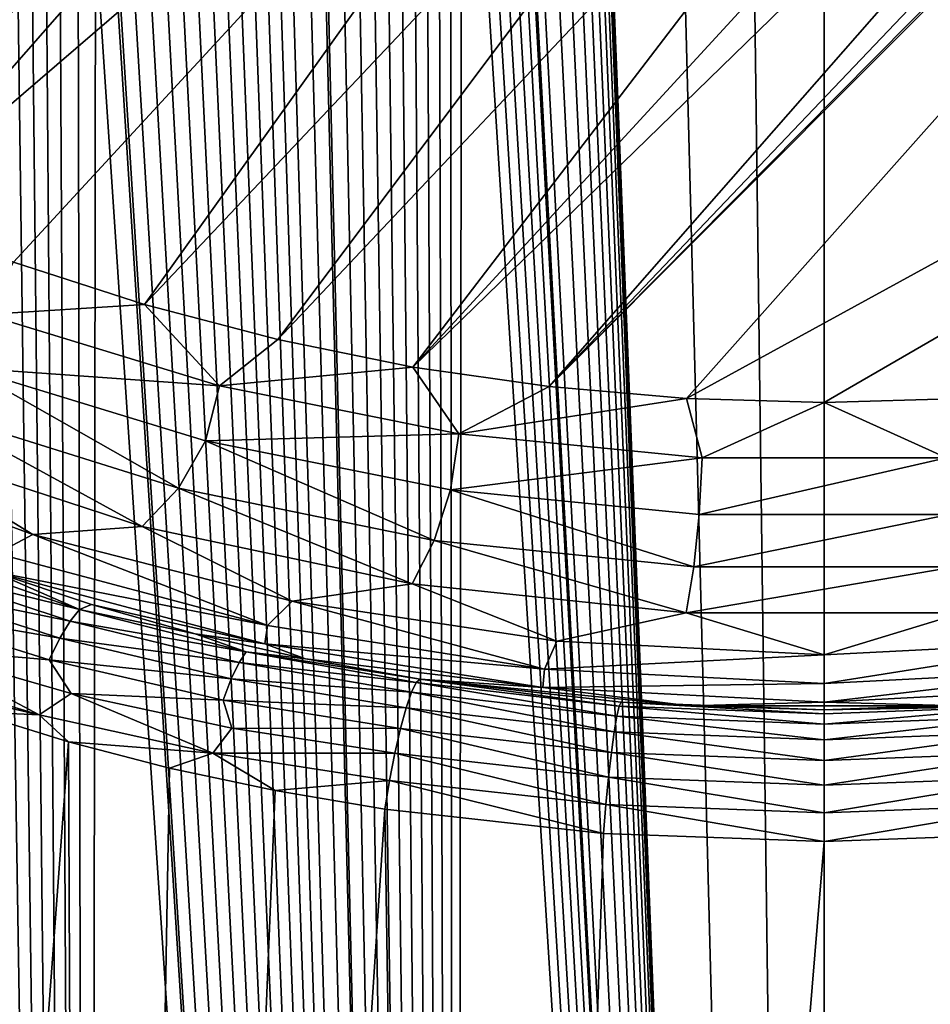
# Model space of a CAD drawing. Header units: metres. Extents: x -92 to 264, y -100 to 50.
# Tile 225 of 656: x -5.5 to 0.73, y -33.42 to -26.68. Entities that reach past the tile are written whole.
import ezdxf

# ---------------------------------------------------------------- set-up
doc = ezdxf.new("R2010")
doc.units = ezdxf.units.M
doc.layers.add('solid_21062050_01', color=7, linetype='CONTINUOUS')

msp = doc.modelspace()

# ---------------------------------------------------------------- linework, layer by layer
at = {"layer": 'solid_21062050_01'}
for points in [[(-1.615579, -1.058735, 20.451513), (-1.615576, -22.081369, 20.451513), (0, -63, 20.503769)], [(-0.807599, -1.072466, 20.490723), (-1.615579, -1.058735, 20.451513), (0, -63, 20.503769)], [(-0.807599, -1.072466, 20.490723), (0, -63, 20.503769), (0, -1.07707, 20.503769)], [(0.807608, -1.072466, 20.490723), (0, -1.07707, 20.503769), (2.529191, -63, 20.375505)], [(0, -1.07707, 20.503769), (0, -63, 20.503769), (2.529191, -63, 20.375505)], [(17.425756, -19.212572, -26.4), (0, -29.300514, -26.4), (-0.942127, -29.273586, -26.4)], [(7.471865, -19.816673, -26.4), (17.425756, -19.212572, -26.4), (-0.942127, -29.273586, -26.4)], [(17.425756, -19.212572, -26.4), (0.942127, -29.273586, -26.4), (0, -29.300514, -26.4)], [(7.471865, -19.816673, -26.4), (-0.942127, -29.273586, -26.4), (-1.880999, -29.19293, -26.4)], [(6.533697, -20.697664, -26.4), (7.471865, -19.816673, -26.4), (-1.880999, -29.19293, -26.4)], [(5.492177, -21.454369, -26.4), (6.533697, -20.697664, -26.4), (-1.880999, -29.19293, -26.4)], [(4.364129, -22.074524, -26.4), (5.492177, -21.454369, -26.4), (-1.880999, -29.19293, -26.4)], [(-4.364129, -22.074524, -26.4), (-8.114668, -27.167276, -26.4), (-8.921947, -26.680397, -26.4)], [(-4.364129, -22.074524, -26.4), (-3.167556, -22.548279, -26.4), (-8.114668, -27.167276, -26.4)], [(4.364129, -22.074524, -26.4), (-1.880999, -29.19293, -26.4), (-2.814027, -29.058788, -26.4)], [(3.167556, -22.548279, -26.4), (4.364129, -22.074524, -26.4), (-2.814027, -29.058788, -26.4)], [(-1.615576, -22.081369, 20.451513), (-1.61819, -22.157696, 20.451344), (0, -63, 20.503769)], [(-1.61819, -22.157696, 20.451344), (-1.627596, -22.241888, 20.450731), (0, -63, 20.503769)], [(-1.627596, -22.241888, 20.450731), (-1.64506, -22.333746, 20.449587), (0, -63, 20.503769)], [(-1.64506, -22.333746, 20.449587), (-1.672115, -22.432917, 20.447788), (0, -63, 20.503769)], [(-1.672115, -22.432917, 20.447788), (-1.710096, -22.539064, 20.445213), (0, -63, 20.503769)], [(-3.167556, -22.548279, -26.4), (-7.280735, -27.607321, -26.4), (-8.114668, -27.167276, -26.4)], [(-3.167556, -22.548279, -26.4), (-1.92064, -22.868427, -26.4), (-7.280735, -27.607321, -26.4)], [(1.92064, -22.868427, -26.4), (3.167556, -22.548279, -26.4), (-2.814027, -29.058788, -26.4)], [(-1.710096, -22.539064, 20.445213), (-1.759827, -22.652058, 20.441753), (0, -63, 20.503769)], [(-1.759827, -22.652058, 20.441753), (-1.822136, -22.771822, 20.437277), (0, -63, 20.503769)], [(-1.822136, -22.771822, 20.437277), (-1.897446, -22.898485, 20.43166), (0, -63, 20.503769)], [(-1.92064, -22.868427, -26.4), (-6.423048, -27.999062, -26.4), (-7.280735, -27.607321, -26.4)], [(-1.92064, -22.868427, -26.4), (-0.643468, -23.029778, -26.4), (-6.423048, -27.999062, -26.4)], [(1.92064, -22.868427, -26.4), (-2.814027, -29.058788, -26.4), (-3.737971, -28.871531, -26.4)], [(0.643468, -23.029778, -26.4), (1.92064, -22.868427, -26.4), (-3.737971, -28.871531, -26.4)], [(-1.897446, -22.898485, 20.43166), (-1.98606, -23.032322, 20.424757), (0, -63, 20.503769)], [(-0.643468, -23.029778, -26.4), (-5.544728, -28.341003, -26.4), (-6.423048, -27.999062, -26.4)], [(-0.643468, -23.029778, -26.4), (-4.648945, -28.632055, -26.4), (-5.544728, -28.341003, -26.4)], [(0.643468, -23.029778, -26.4), (-3.737971, -28.871531, -26.4), (-4.648945, -28.632055, -26.4)], [(-0.643468, -23.029778, -26.4), (0.643468, -23.029778, -26.4), (-4.648945, -28.632055, -26.4)], [(-1.98606, -23.032322, 20.424757), (-2.088253, -23.173666, 20.416401), (0, -63, 20.503769)], [(-2.088253, -23.173666, 20.416401), (-2.14451, -23.247244, 20.411621), (0, -63, 20.503769)], [(-2.155402, -23.261213, 20.410681), (-2.204295, -23.322937, 20.406403), (0, -63, 20.503769)], [(-2.14451, -23.247244, 20.411621), (-2.155402, -23.261213, 20.410681), (0, -63, 20.503769)], [(-2.204295, -23.322937, 20.406403), (-2.267586, -23.400709, 20.400719), (0, -63, 20.503769)], [(-2.267586, -23.400709, 20.400719), (-2.334461, -23.480701, 20.394537), (0, -63, 20.503769)], [(-2.334461, -23.480701, 20.394537), (-2.404961, -23.563002, 20.387825), (0, -63, 20.503769)], [(-2.404961, -23.563002, 20.387825), (-2.479093, -23.647617, 20.380548), (0, -63, 20.503769)], [(-2.479093, -23.647617, 20.380548), (-2.556995, -23.734766, 20.372662), (-2.529191, -63, 20.375505)], [(-2.479093, -23.647617, 20.380548), (-2.529191, -63, 20.375505), (0, -63, 20.503769)], [(-2.556995, -23.734766, 20.372662), (-2.63862, -23.824392, 20.364134), (-2.529191, -63, 20.375505)], [(-2.63862, -23.824392, 20.364134), (-2.724131, -23.916714, 20.354908), (-2.529191, -63, 20.375505)], [(-2.724131, -23.916714, 20.354908), (-2.813538, -24.011765, 20.344946), (-2.529191, -63, 20.375505)], [(-2.813538, -24.011765, 20.344946), (-2.906918, -24.109632, 20.33419), (-2.529191, -63, 20.375505)], [(-2.906918, -24.109632, 20.33419), (-3.004447, -24.210531, 20.322578), (-2.529191, -63, 20.375505)], [(-3.004447, -24.210531, 20.322578), (-3.106067, -24.314405, 20.310066), (-2.529191, -63, 20.375505)], [(-3.106067, -24.314405, 20.310066), (-3.212055, -24.421555, 20.296566), (-2.529191, -63, 20.375505)], [(-3.212055, -24.421555, 20.296566), (-3.322362, -24.531944, 20.282024), (-2.529191, -63, 20.375505)], [(-3.322362, -24.531944, 20.282024), (-3.437192, -24.645777, 20.266357), (-2.529191, -63, 20.375505)], [(-3.437192, -24.645777, 20.266357), (-3.451815, -24.660198, 20.264322), (-2.529191, -63, 20.375505)], [(-3.451815, -24.660198, 20.264322), (-3.556725, -24.763237, 20.24947), (-2.529191, -63, 20.375505)], [(-3.556725, -24.763237, 20.24947), (-3.680933, -24.884306, 20.2313), (-2.529191, -63, 20.375505)], [(-3.680933, -24.884306, 20.2313), (-3.766564, -24.96723, 20.218401), (-2.529191, -63, 20.375505)], [(-3.766564, -24.96723, 20.218401), (-3.854409, -25.051888, 20.204853), (-2.529191, -63, 20.375505)], [(-3.854409, -25.051888, 20.204853), (-3.944465, -25.138283, 20.190632), (-2.529191, -63, 20.375505)], [(-3.944465, -25.138283, 20.190632), (-4.036901, -25.226553, 20.175686), (-2.529191, -63, 20.375505)], [(-4.036901, -25.226553, 20.175686), (-4.131841, -25.316807, 20.159964), (-2.529191, -63, 20.375505)], [(-4.131841, -25.316807, 20.159964), (-4.229123, -25.408924, 20.143463), (-2.529191, -63, 20.375505)], [(-4.229123, -25.408924, 20.143463), (-4.328876, -25.503006, 20.126135), (-2.529191, -63, 20.375505)], [(-4.328876, -25.503006, 20.126135), (-4.431302, -25.599205, 20.107906), (-2.529191, -63, 20.375505)], [(-4.431302, -25.599205, 20.107906), (-4.536413, -25.697548, 20.088743), (-2.529191, -63, 20.375505)], [(-4.536413, -25.697548, 20.088743), (-4.644088, -25.797945, 20.068632), (-2.529191, -63, 20.375505)], [(-4.644088, -25.797945, 20.068632), (-4.754554, -25.900562, 20.047491), (-2.529191, -63, 20.375505)], [(-4.754554, -25.900562, 20.047491), (-4.848643, -25.987652, 20.029076), (-2.529191, -63, 20.375505)], [(-4.848643, -25.987652, 20.029076), (-4.868031, -26.005564, 20.025236), (-2.529191, -63, 20.375505)], [(-4.868031, -26.005564, 20.025236), (-4.984337, -26.112835, 20.00186), (-2.529191, -63, 20.375505)], [(-4.984337, -26.112835, 20.00186), (-5.103546, -26.222429, 19.977303), (-5.032434, -63, 19.992023)], [(-4.984337, -26.112835, 20.00186), (-5.032434, -63, 19.992023), (-2.529191, -63, 20.375505)], [(-5.103546, -26.222429, 19.977303), (-5.225934, -26.334532, 19.951462), (-5.032434, -63, 19.992023)], [(-5.225934, -26.334532, 19.951462), (-5.319933, -26.420343, 19.931179), (-5.032434, -63, 19.992023)], [(-5.319933, -26.420343, 19.931179), (-5.415638, -26.507528, 19.910139), (-5.032434, -63, 19.992023)], [(-5.415638, -26.507528, 19.910139), (-5.513121, -26.596132, 19.888304), (-5.032434, -63, 19.992023)], [(-5.513121, -26.596132, 19.888304), (-5.61252, -26.686245, 19.865618), (-5.032434, -63, 19.992023)], [(-5.61252, -26.686245, 19.865618), (-5.713975, -26.77795, 19.842022), (-5.032434, -63, 19.992023)], [(-5.713975, -26.77795, 19.842022), (-5.817523, -26.871281, 19.817478), (-5.032434, -63, 19.992023)], [(-5.817523, -26.871281, 19.817478), (-5.922941, -26.966112, 19.792013), (-5.032434, -63, 19.992023)], [(-5.922941, -26.966112, 19.792013), (-6.030357, -27.062519, 19.765566), (-5.032434, -63, 19.992023)], [(-6.030357, -27.062519, 19.765566), (-6.139938, -27.160593, 19.738068), (-5.032434, -63, 19.992023)], [(-6.139938, -27.160593, 19.738068), (-6.251849, -27.260433, 19.709438), (-5.032434, -63, 19.992023)], [(-6.251849, -27.260433, 19.709438), (-6.268376, -27.275148, 19.705164), (-5.032434, -63, 19.992023)], [(-6.268376, -27.275148, 19.705164), (-6.366058, -27.362032, 19.679653), (-5.032434, -63, 19.992023)], [(-6.366058, -27.362032, 19.679653), (-6.482344, -27.465282, 19.648733), (-5.032434, -63, 19.992023)], [(-6.482344, -27.465282, 19.648733), (-6.600893, -27.570274, 19.616592), (-5.032434, -63, 19.992023)], [(-6.600893, -27.570274, 19.616592), (-6.721907, -27.677116, 19.583138), (-5.032434, -63, 19.992023)], [(-6.721907, -27.677116, 19.583138), (-6.845582, -27.785904, 19.548271), (-5.032434, -63, 19.992023)], [(-6.845582, -27.785904, 19.548271), (-6.971766, -27.896587, 19.511988), (-5.032434, -63, 19.992023)], [(-6.971766, -27.896587, 19.511988), (-7.074386, -27.986441, 19.481949), (-5.032434, -63, 19.992023)], [(-7.074386, -27.986441, 19.481949), (-7.17863, -28.077513, 19.450947), (-5.032434, -63, 19.992023)], [(-7.17863, -28.077513, 19.450947), (-7.284624, -28.169863, 19.418917), (-5.032434, -63, 19.992023)], [(-7.284624, -28.169863, 19.418917), (-7.39249, -28.263542, 19.385794), (-5.032434, -63, 19.992023)], [(-7.39249, -28.263542, 19.385794), (-7.484039, -63, 19.357264), (-5.032434, -63, 19.992023)], [(-5.734285, -28.698561, -26.438557), (-5.544728, -28.341003, -26.4), (-4.648945, -28.632055, -26.4)], [(-4.136425, -29.187077, -26.438557), (-5.734285, -28.698561, -26.438557), (-4.648945, -28.632055, -26.4)], [(-4.136425, -29.187077, -26.438557), (-4.648945, -28.632055, -26.4), (-3.737971, -28.871531, -26.4)], [(-4.136425, -29.187077, -26.438557), (-5.866091, -29.064001, -26.553873), (-5.734285, -28.698561, -26.438557)], [(-4.136425, -29.187077, -26.438557), (-3.737971, -28.871531, -26.4), (-2.814027, -29.058788, -26.4)], [(-5.866091, -29.064001, -26.553873), (-4.417383, -29.886889, -26.741657), (-6.12085, -29.353254, -26.741657)], [(-5.866091, -29.064001, -26.553873), (-4.231503, -29.563744, -26.553873), (-4.417383, -29.886889, -26.741657)], [(-4.136425, -29.187077, -26.438557), (-4.231503, -29.563744, -26.553873), (-5.866091, -29.064001, -26.553873)], [(-2.498138, -29.51543, -26.438557), (-4.136425, -29.187077, -26.438557), (-2.814027, -29.058788, -26.4)], [(-2.498138, -29.51543, -26.438557), (-2.814027, -29.058788, -26.4), (-1.880999, -29.19293, -26.4)], [(-2.498138, -29.51543, -26.438557), (-4.231503, -29.563744, -26.553873), (-4.136425, -29.187077, -26.438557)], [(-2.498138, -29.51543, -26.438557), (-1.880999, -29.19293, -26.4), (-0.942127, -29.273586, -26.4)], [(-0.835434, -29.680412, -26.438557), (-2.498138, -29.51543, -26.438557), (-0.942127, -29.273586, -26.4)], [(-0.835434, -29.680412, -26.438557), (-0.942127, -29.273586, -26.4), (0, -29.300514, -26.4)], [(0.835434, -29.680412, -26.438557), (0, -29.300514, -26.4), (0.942127, -29.273586, -26.4)], [(-6.12085, -29.353254, -26.741657), (-4.664304, -30.148935, -26.994917), (-6.45786, -29.564169, -26.994917)], [(-6.12085, -29.353254, -26.741657), (-4.417383, -29.886889, -26.741657), (-4.664304, -30.148935, -26.994917)], [(0.835434, -29.680412, -26.438557), (-0.835434, -29.680412, -26.438557), (0, -29.300514, -26.4)], [(-2.498138, -29.51543, -26.438557), (-2.555559, -29.899645, -26.553873), (-4.231503, -29.563744, -26.553873)], [(-0.835434, -29.680412, -26.438557), (-2.555559, -29.899645, -26.553873), (-2.498138, -29.51543, -26.438557)], [(-6.45786, -29.564169, -26.994917), (-5.413788, -30.204245, -27.304222), (-7.133067, -29.573078, -27.304222)], [(-7.133067, -29.573078, -27.304222), (-5.413788, -30.204245, -27.304222), (-5.65916, -30.333694, -27.658056)], [(-6.45786, -29.564169, -26.994917), (-4.664304, -30.148935, -26.994917), (-5.413788, -30.204245, -27.304222)], [(-4.231503, -29.563744, -26.553873), (-2.668724, -30.245714, -26.741657), (-4.417383, -29.886889, -26.741657)], [(-4.231503, -29.563744, -26.553873), (-2.555559, -29.899645, -26.553873), (-2.668724, -30.245714, -26.741657)], [(-0.835434, -29.680412, -26.438557), (-0.854637, -30.06842, -26.553873), (-2.555559, -29.899645, -26.553873)], [(0.835434, -29.680412, -26.438557), (0.854637, -30.06842, -26.553873), (-0.854637, -30.06842, -26.553873)], [(0.835434, -29.680412, -26.438557), (-0.854637, -30.06842, -26.553873), (-0.835434, -29.680412, -26.438557)], [(-4.417383, -29.886889, -26.741657), (-2.819316, -30.5424, -26.994917), (-4.664304, -30.148935, -26.994917)], [(-4.417383, -29.886889, -26.741657), (-2.668724, -30.245714, -26.741657), (-2.819316, -30.5424, -26.994917)], [(-2.555559, -29.899645, -26.553873), (-0.892762, -30.426062, -26.741657), (-2.668724, -30.245714, -26.741657)], [(-2.555559, -29.899645, -26.553873), (-0.854637, -30.06842, -26.553873), (-0.892762, -30.426062, -26.741657)], [(0.854637, -30.06842, -26.553873), (0.892333, -30.426083, -26.741657), (-0.892762, -30.426062, -26.741657)], [(-0.854637, -30.06842, -26.553873), (0.854637, -30.06842, -26.553873), (-0.892762, -30.426062, -26.741657)], [(-4.664304, -30.148935, -26.994917), (-3.639848, -30.659683, -27.304222), (-5.413788, -30.204245, -27.304222)], [(-4.664304, -30.148935, -26.994917), (-2.819316, -30.5424, -26.994917), (-3.639848, -30.659683, -27.304222)], [(-5.413788, -30.204245, -27.304222), (-3.80714, -30.826708, -27.658056), (-5.65916, -30.333694, -27.658056)], [(-5.413788, -30.204245, -27.304222), (-3.639848, -30.659683, -27.304222), (-3.80714, -30.826708, -27.658056)], [(-2.668724, -30.245714, -26.741657), (-0.943239, -30.740223, -26.994917), (-2.819316, -30.5424, -26.994917)], [(-2.668724, -30.245714, -26.741657), (-0.892762, -30.426062, -26.741657), (-0.943239, -30.740223, -26.994917)], [(-6.28167, -30.426153, -28.299089), (-6.199408, -30.337362, -28.139002), (-5.093377, -30.716307, -28.346111)], [(-5.093377, -30.716307, -28.346111), (-6.199408, -30.337362, -28.139002), (-5.689044, -30.456402, -28.043535)], [(-5.65916, -30.333694, -27.658056), (-3.80714, -30.826708, -27.658056), (-5.689044, -30.456402, -28.043535)], [(-6.370589, -30.548828, -28.430708), (-6.28167, -30.426153, -28.299089), (-5.157884, -30.797129, -28.518112)], [(-5.157884, -30.797129, -28.518112), (-6.28167, -30.426153, -28.299089), (-5.093377, -30.716307, -28.346111)], [(-0.892762, -30.426062, -26.741657), (0.892333, -30.426083, -26.741657), (-0.943239, -30.740223, -26.994917)], [(0.892333, -30.426083, -26.741657), (0.943238, -30.740223, -26.994917), (-0.943239, -30.740223, -26.994917)], [(-5.011883, -30.684126, -28.161932), (-5.689044, -30.456402, -28.043535), (-3.826732, -30.951239, -28.043242)], [(-3.80714, -30.826708, -27.658056), (-3.826732, -30.951239, -28.043242), (-5.689044, -30.456402, -28.043535)], [(-5.093377, -30.716307, -28.346111), (-5.689044, -30.456402, -28.043535), (-5.011883, -30.684126, -28.161932)], [(-6.461744, -30.699284, -28.527313), (-6.370589, -30.548828, -28.430708), (-5.228414, -30.914427, -28.664892)], [(-5.228414, -30.914427, -28.664892), (-6.370589, -30.548828, -28.430708), (-5.157884, -30.797129, -28.518112)], [(-2.819316, -30.5424, -26.994917), (-1.829158, -30.934801, -27.304222), (-3.639848, -30.659683, -27.304222)], [(-2.819316, -30.5424, -26.994917), (-0.943239, -30.740223, -26.994917), (-1.829158, -30.934801, -27.304222)], [(-5.301461, -31.062368, -28.779152), (-6.461744, -30.699284, -28.527313), (-5.228414, -30.914427, -28.664892)], [(-6.225689, -30.981256, -28.664932), (-6.461744, -30.699284, -28.527313), (-5.301461, -31.062368, -28.779152)], [(-5.093377, -30.716307, -28.346111), (-5.011883, -30.684126, -28.161932), (-4.301442, -30.883287, -28.269609)], [(-4.301442, -30.883287, -28.269609), (-5.011883, -30.684126, -28.161932), (-3.826732, -30.951239, -28.043242)], [(-3.639848, -30.659683, -27.304222), (-1.913925, -31.124666, -27.658056), (-3.80714, -30.826708, -27.658056)], [(-3.639848, -30.659683, -27.304222), (-1.829158, -30.934801, -27.304222), (-1.913925, -31.124666, -27.658056)], [(-5.157884, -30.797129, -28.518112), (-5.093377, -30.716307, -28.346111), (-3.954235, -31.00753, -28.51498)], [(-3.954235, -31.00753, -28.51498), (-5.093377, -30.716307, -28.346111), (-4.301442, -30.883287, -28.269609)], [(-0.943239, -30.740223, -26.994917), (0.000001, -31.026815, -27.304222), (-1.829158, -30.934801, -27.304222)], [(-0.943239, -30.740223, -26.994917), (0.943238, -30.740223, -26.994917), (0.000001, -31.026815, -27.304222)], [(0.943238, -30.740223, -26.994917), (1.82916, -30.934801, -27.304222), (0.000001, -31.026815, -27.304222)], [(-5.228414, -30.914427, -28.664892), (-5.157884, -30.797129, -28.518112), (-4.002296, -31.080708, -28.695585)], [(-4.002296, -31.080708, -28.695585), (-5.157884, -30.797129, -28.518112), (-3.954235, -31.00753, -28.51498)], [(-3.80714, -30.826708, -27.658056), (-1.913925, -31.124666, -27.658056), (-3.826732, -30.951239, -28.043242)], [(-3.548459, -31.054466, -28.364822), (-4.301442, -30.883287, -28.269609), (-3.826732, -30.951239, -28.043242)], [(-3.954235, -31.00753, -28.51498), (-4.301442, -30.883287, -28.269609), (-3.548459, -31.054466, -28.364822)], [(-5.301461, -31.062368, -28.779152), (-5.228414, -30.914427, -28.664892), (-4.055334, -31.192295, -28.853756)], [(-4.055334, -31.192295, -28.853756), (-5.228414, -30.914427, -28.664892), (-4.002296, -31.080708, -28.695585)], [(-3.548459, -31.054466, -28.364822), (-3.826732, -30.951239, -28.043242), (-1.923737, -31.250219, -28.043242)], [(-1.913925, -31.124666, -27.658056), (-1.923737, -31.250219, -28.043242), (-3.826732, -30.951239, -28.043242)], [(-1.829158, -30.934801, -27.304222), (0.000001, -31.026815, -27.304222), (-1.913925, -31.124666, -27.658056)], [(1.82916, -30.934801, -27.304222), (1.913923, -31.124668, -27.658056), (-0.000001, -31.224346, -27.658056)], [(0.000001, -31.026815, -27.304222), (1.82916, -30.934801, -27.304222), (-0.000001, -31.224346, -27.658056)], [(-6.530446, -31.088556, -28.625769), (-6.225689, -30.981256, -28.664932), (-5.370322, -31.437958, -28.904463)], [(-5.150565, -31.290979, -28.899883), (-6.225689, -30.981256, -28.664932), (-5.301461, -31.062368, -28.779152)], [(-5.370322, -31.437958, -28.904463), (-6.225689, -30.981256, -28.664932), (-5.150565, -31.290979, -28.899883)], [(-4.002296, -31.080708, -28.695585), (-3.954235, -31.00753, -28.51498), (-2.790904, -31.217064, -28.642195)], [(-3.954235, -31.00753, -28.51498), (-3.548459, -31.054466, -28.364822), (-2.763389, -31.193369, -28.445028)], [(-2.790904, -31.217064, -28.642195), (-3.954235, -31.00753, -28.51498), (-2.763389, -31.193369, -28.445028)], [(0.000001, -31.026815, -27.304222), (-0.000001, -31.224346, -27.658056), (-1.913925, -31.124666, -27.658056)], [(-6.530446, -31.088556, -28.625769), (-5.370322, -31.437958, -28.904463), (-6.457305, -31.187391, -28.647902)], [(-4.110709, -31.336739, -28.981628), (-5.301461, -31.062368, -28.779152), (-4.055334, -31.192295, -28.853756)], [(-5.150565, -31.290979, -28.899883), (-5.301461, -31.062368, -28.779152), (-4.110709, -31.336739, -28.981628)], [(-4.055334, -31.192295, -28.853756), (-4.002296, -31.080708, -28.695585), (-2.823715, -31.28381, -28.828602)], [(-2.823715, -31.28381, -28.828602), (-4.002296, -31.080708, -28.695585), (-2.790904, -31.217064, -28.642195)], [(-3.548459, -31.054466, -28.364822), (-1.923737, -31.250219, -28.043242), (-2.763389, -31.193369, -28.445028)], [(-1.913925, -31.124666, -27.658056), (-0.000001, -31.224346, -27.658056), (-1.923737, -31.250219, -28.043242)], [(-0.000001, -31.224346, -27.658056), (1.913923, -31.124668, -27.658056), (0.000004, -31.350239, -28.043242)], [(1.913923, -31.124668, -27.658056), (1.923744, -31.250219, -28.043242), (0.000004, -31.350239, -28.043242)], [(-5.370322, -31.437958, -28.904463), (-5.829371, -31.416531, -28.8071), (-6.457305, -31.187391, -28.647902)], [(-4.110709, -31.336739, -28.981628), (-4.055334, -31.192295, -28.853756), (-2.860175, -31.390301, -28.994761)], [(-2.860175, -31.390301, -28.994761), (-4.055334, -31.192295, -28.853756), (-2.823715, -31.28381, -28.828602)], [(-1.418572, -31.446125, -28.958189), (-2.823715, -31.28381, -28.828602), (-2.790904, -31.217064, -28.642195)], [(-1.402086, -31.377495, -28.772367), (-2.790904, -31.217064, -28.642195), (-2.763389, -31.193369, -28.445028)], [(-1.418572, -31.446125, -28.958189), (-2.790904, -31.217064, -28.642195), (-1.402086, -31.377495, -28.772367)], [(-1.388137, -31.351357, -28.575796), (-2.763389, -31.193369, -28.445028), (-0.924172, -31.37682, -28.445028)], [(-1.923737, -31.250219, -28.043242), (-0.924172, -31.37682, -28.445028), (-2.763389, -31.193369, -28.445028)], [(-1.402086, -31.377495, -28.772367), (-2.763389, -31.193369, -28.445028), (-1.388137, -31.351357, -28.575796)], [(-0.000001, -31.224346, -27.658056), (0.000004, -31.350239, -28.043242), (-1.923737, -31.250219, -28.043242)], [(-5.370322, -31.437958, -28.904463), (-5.150565, -31.290979, -28.899883), (-4.181602, -31.700899, -29.128763)], [(-4.052073, -31.528055, -29.090279), (-5.150565, -31.290979, -28.899883), (-4.110709, -31.336739, -28.981628)], [(-4.181602, -31.700899, -29.128763), (-5.150565, -31.290979, -28.899883), (-4.052073, -31.528055, -29.090279)], [(-1.436852, -31.553898, -29.124208), (-2.860175, -31.390301, -28.994761), (-2.823715, -31.28381, -28.828602)], [(-1.436852, -31.553898, -29.124208), (-2.823715, -31.28381, -28.828602), (-1.418572, -31.446125, -28.958189)], [(-1.923737, -31.250219, -28.043242), (0.000004, -31.350239, -28.043242), (-0.924172, -31.37682, -28.445028)], [(0.000004, -31.350239, -28.043242), (1.923744, -31.250219, -28.043242), (0.924172, -31.37682, -28.445028)], [(-2.898468, -31.531242, -29.132412), (-4.110709, -31.336739, -28.981628), (-2.860175, -31.390301, -28.994761)], [(-4.052073, -31.528055, -29.090279), (-4.110709, -31.336739, -28.981628), (-2.898468, -31.531242, -29.132412)], [(-1.418572, -31.446125, -28.958189), (-1.402086, -31.377495, -28.772367), (0, -31.500629, -29.001816)], [(-1.402086, -31.377495, -28.772367), (-1.388137, -31.351357, -28.575796), (0, -31.431337, -28.816133)], [(-1.402086, -31.377495, -28.772367), (0, -31.431337, -28.816133), (0, -31.500629, -29.001816)], [(-1.388137, -31.351357, -28.575796), (-0.924172, -31.37682, -28.445028), (0, -31.404371, -28.619789)], [(0, -31.431337, -28.816133), (-1.388137, -31.351357, -28.575796), (0, -31.404371, -28.619789)], [(0.000004, -31.350239, -28.043242), (0.924172, -31.37682, -28.445028), (-0.924172, -31.37682, -28.445028)], [(-0.924172, -31.37682, -28.445028), (0.924172, -31.37682, -28.445028), (0, -31.404371, -28.619789)], [(0.924172, -31.37682, -28.445028), (1.388138, -31.351357, -28.575796), (0, -31.404371, -28.619789)], [(1.402087, -31.377495, -28.772367), (0, -31.404371, -28.619789), (1.388138, -31.351357, -28.575796)], [(0, -31.431337, -28.816133), (0, -31.404371, -28.619789), (1.402087, -31.377495, -28.772367)], [(0, -31.500629, -29.001816), (1.402087, -31.377495, -28.772367), (1.418573, -31.446125, -28.958189)], [(0, -31.500629, -29.001816), (0, -31.431337, -28.816133), (1.402087, -31.377495, -28.772367)], [(-5.829371, -31.416531, -28.8071), (-5.169266, -31.621794, -28.955967), (-7.484039, -63, -28.349724)], [(-5.370322, -31.437958, -28.904463), (-5.169266, -31.621794, -28.955967), (-5.829371, -31.416531, -28.8071)], [(-5.370322, -31.437958, -28.904463), (-4.181602, -31.700899, -29.128763), (-5.169266, -31.621794, -28.955967)], [(-1.456033, -31.695555, -29.262327), (-2.898468, -31.531242, -29.132412), (-2.860175, -31.390301, -28.994761)], [(-1.456033, -31.695555, -29.262327), (-2.860175, -31.390301, -28.994761), (-1.436852, -31.553898, -29.124208)], [(-1.436852, -31.553898, -29.124208), (-1.418572, -31.446125, -28.958189), (0, -31.608883, -29.167831)], [(-1.418572, -31.446125, -28.958189), (0, -31.500629, -29.001816), (0, -31.608883, -29.167831)], [(0, -31.608883, -29.167831), (1.418573, -31.446125, -28.958189), (1.436853, -31.553898, -29.124208)], [(0, -31.608883, -29.167831), (0, -31.500629, -29.001816), (1.418573, -31.446125, -28.958189)], [(-4.181602, -31.700899, -29.128763), (-4.052073, -31.528055, -29.090279), (-2.936692, -31.699625, -29.234711)], [(-2.936692, -31.699625, -29.234711), (-4.052073, -31.528055, -29.090279), (-2.898468, -31.531242, -29.132412)], [(-1.47518, -31.864187, -29.36581), (-2.936692, -31.699625, -29.234711), (-2.898468, -31.531242, -29.132412)], [(-1.47518, -31.864187, -29.36581), (-2.898468, -31.531242, -29.132412), (-1.456033, -31.695555, -29.262327)], [(-1.456033, -31.695555, -29.262327), (-1.436852, -31.553898, -29.124208), (0, -31.750849, -29.306126)], [(-1.436852, -31.553898, -29.124208), (0, -31.608883, -29.167831), (0, -31.750849, -29.306126)], [(0, -31.750849, -29.306126), (1.436853, -31.553898, -29.124208), (1.456034, -31.695555, -29.262327)], [(0, -31.750849, -29.306126), (0, -31.608883, -29.167831), (1.436853, -31.553898, -29.124208)], [(-5.169266, -31.621794, -28.955967), (-5.032434, -63, -28.984484), (-7.484039, -63, -28.349724)], [(-5.169266, -31.621794, -28.955967), (-4.477744, -31.802134, -29.091957), (-5.032434, -63, -28.984484)], [(-4.181602, -31.700899, -29.128763), (-4.477744, -31.802134, -29.091957), (-5.169266, -31.621794, -28.955967)], [(-4.181602, -31.700899, -29.128763), (-3.75626, -31.955971, -29.212429), (-4.477744, -31.802134, -29.091957)], [(-4.181602, -31.700899, -29.128763), (-2.936692, -31.699625, -29.234711), (-2.972945, -31.887077, -29.296568)], [(-4.181602, -31.700899, -29.128763), (-2.972945, -31.887077, -29.296568), (-3.75626, -31.955971, -29.212429)], [(-1.493359, -32.051567, -29.429607), (-2.972945, -31.887077, -29.296568), (-2.936692, -31.699625, -29.234711)], [(-1.493359, -32.051567, -29.429607), (-2.936692, -31.699625, -29.234711), (-1.47518, -31.864187, -29.36581)], [(-1.47518, -31.864187, -29.36581), (-1.456033, -31.695555, -29.262327), (0, -31.91964, -29.409996)], [(-1.456033, -31.695555, -29.262327), (0, -31.750849, -29.306126), (0, -31.91964, -29.409996)], [(0, -31.91964, -29.409996), (1.456034, -31.695555, -29.262327), (1.475181, -31.864187, -29.36581)], [(0, -31.91964, -29.409996), (0, -31.750849, -29.306126), (1.456034, -31.695555, -29.262327)], [(-4.477744, -31.802134, -29.091957), (-3.75626, -31.955971, -29.212429), (-5.032434, -63, -28.984484)], [(-2.972945, -31.887077, -29.296568), (-3.005246, -32.083076, -29.314943), (-3.75626, -31.955971, -29.212429)], [(-2.972945, -31.887077, -29.296568), (-1.509626, -32.248524, -29.450609), (-3.005246, -32.083076, -29.314943)], [(-1.493359, -32.051567, -29.429607), (-1.509626, -32.248524, -29.450609), (-2.972945, -31.887077, -29.296568)], [(-1.493359, -32.051567, -29.429607), (-1.47518, -31.864187, -29.36581), (0, -32.107075, -29.474403)], [(-1.47518, -31.864187, -29.36581), (0, -31.91964, -29.409996), (0, -32.107075, -29.474403)], [(0, -32.107075, -29.474403), (1.475181, -31.864187, -29.36581), (1.49336, -32.051567, -29.429607)], [(0, -32.107075, -29.474403), (0, -31.91964, -29.409996), (1.475181, -31.864187, -29.36581)], [(-3.75626, -31.955971, -29.212429), (-3.005246, -32.083076, -29.314943), (-5.032434, -63, -28.984484)], [(-1.493359, -32.051567, -29.429607), (0, -32.304062, -29.496231), (-1.509626, -32.248524, -29.450609)], [(-1.493359, -32.051567, -29.429607), (0, -32.107075, -29.474403), (0, -32.304062, -29.496231)], [(1.49336, -32.051567, -29.429607), (1.509627, -32.248524, -29.450609), (0, -32.304062, -29.496231)], [(0, -32.107075, -29.474403), (1.49336, -32.051567, -29.429607), (0, -32.304062, -29.496231)], [(-3.005246, -32.083076, -29.314943), (-2.529191, -63, -29.367966), (-5.032434, -63, -28.984484)], [(-3.005246, -32.083076, -29.314943), (-1.509626, -32.248524, -29.450609), (-2.529191, -63, -29.367966)], [(-1.509626, -32.248524, -29.450609), (0, -32.304062, -29.496231), (-2.529191, -63, -29.367966)], [(1.509627, -32.248524, -29.450609), (2.529191, -63, -29.367966), (0, -63, -29.496231)], [(0, -32.304062, -29.496231), (1.509627, -32.248524, -29.450609), (0, -63, -29.496231)], [(-2.529191, -63, -29.367966), (0, -32.304062, -29.496231), (0, -63, -29.496231)]]:
    msp.add_3dface(points, dxfattribs=at)

doc.saveas('drawing.dxf')
